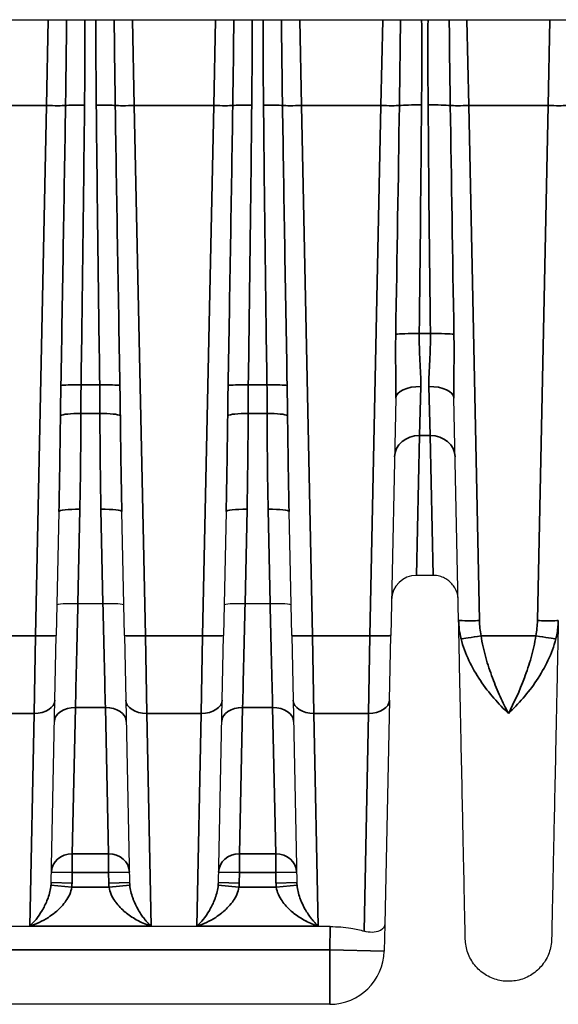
# Model space of a CAD drawing. Header units: millimetres. Extents: x 399 to 6233, y -1870 to 1602.
# Tile 398 of 656: x 4820 to 4833, y -321 to -297. Entities that reach past the tile are written whole.
import ezdxf

# ---------------------------------------------------------------- set-up
doc = ezdxf.new("R2010")
doc.units = ezdxf.units.MM
for name, color, linetype, lineweight in [('AM_5', 3, 'Continuous', 25), ('可見 (ISO)', 7, 'Continuous', 25), ('窄部可見 (ISO)', 7, 'Continuous', 35)]:
    doc.layers.add(name, color=color, linetype=linetype, lineweight=lineweight)
doc.styles.add('尺寸標註', font='romans.shx', dxfattribs={"bigfont": 'CHINESET.SHX'})
doc.dimstyles.new('CNS1$0', dxfattribs={"dimtxt": 2.5, "dimasz": 2.5, "dimexe": 1, "dimexo": 1, "dimgap": 1.5, "dimtad": 1, "dimtoh": 1, "dimdec": 1, "dimdsep": 46, "dimtxsty": '尺寸標註', "dimcen": 0, "dimclrd": 2, "dimclre": 2, "dimclrt": 1, "dimadec": 0, "dimazin": 2, "dimtp": 0.1, "dimtm": 0.1, "dimtfac": 0.71, "dimtdec": 1, "dimtmove": 0, "dimatfit": 0, "dimfxl": 0, "dimlwd": 13, "dimlwe": 13, "dimarcsym": 0})

# ---------------------------------------------------------------- blocks, each defined once
blk = doc.blocks.new('*D245')
at = {"layer": 'AM_5', "color": 2, "lineweight": 13}
for p, q in [((4818.116, -230.944), (4881.793, -230.944)), ((4880.793, -336.944), (4880.793, -233.444)), ((4827.43, -339.444), (4881.793, -339.444))]:
    blk.add_line(p, q, dxfattribs=at)
at = {"layer": 'AM_5', "color": 2, "lineweight": -2}
for points in [[(4880.377, -233.444), (4881.21, -233.444), (4880.793, -230.944)], [(4880.377, -336.944), (4881.21, -336.944), (4880.793, -339.444)]]:
    blk.add_solid(points, dxfattribs=at)
at = {"layer": 'Defpoints', "color": 0, "lineweight": -2}
for p in [(4817.116, -230.944), (4880.793, -230.944), (4826.43, -339.444)]:
    blk.add_point(p, dxfattribs=at)
at = {"layer": 'AM_5', "color": 1, "insert": (4878.043, -285.194), "char_height": 2.5, "attachment_point": 5, "rotation": 90, "style": '尺寸標註'}
blk.add_mtext('108.5', dxfattribs=at)

msp = doc.modelspace()

# ---------------------------------------------------------------- linework, layer by layer
at = {"layer": '可見 (ISO)'}
for p, q in [((4849.014, -297.244), (4744.514, -297.244)), ((4829.318, -306.289), (4829.199, -311.969)), ((4830.822, -311.607), (4830.711, -306.289)), ((4821.261, -309.004), (4821.199, -311.969)), ((4822.83, -311.969), (4822.767, -309.004)), ((4825.261, -309.004), (4825.199, -311.969)), ((4826.83, -311.969), (4826.767, -309.004)), ((4830.212, -310.531), (4829.817, -310.531)), ((4821.714, -311.201), (4821.715, -311.201)), ((4821.715, -311.201), (4822.314, -311.201)), ((4822.314, -311.201), (4822.315, -311.201)), ((4825.714, -311.201), (4825.715, -311.201)), ((4825.715, -311.201), (4826.314, -311.201)), ((4826.314, -311.201), (4826.315, -311.201)), ((4821.167, -313.517), (4821.199, -311.969)), ((4822.83, -311.969), (4822.862, -313.517)), ((4825.167, -313.517), (4825.199, -311.969)), ((4826.83, -311.969), (4826.862, -313.517)), ((4829.167, -313.517), (4829.199, -311.969)), ((4821.075, -317.883), (4821.167, -313.517)), ((4822.862, -313.517), (4822.953, -317.883)), ((4825.075, -317.883), (4825.167, -313.517)), ((4826.862, -313.517), (4826.953, -317.883)), ((4829.167, -313.517), (4829.054, -318.881)), ((4820.917, -318.444), (4820.917, -318.444)), ((4821.332, -318.444), (4821.332, -318.444)), ((4822.697, -318.444), (4822.697, -318.444)), ((4823.111, -318.444), (4823.111, -318.444)), ((4824.917, -318.444), (4824.917, -318.444)), ((4825.332, -318.444), (4825.332, -318.444)), ((4826.697, -318.444), (4826.697, -318.444)), ((4827.111, -318.444), (4827.111, -318.444)), ((4827.753, -318.934), (4816.276, -318.934)), ((4829.054, -318.881), (4829.041, -319.521)), ((4827.741, -320.794), (4816.287, -320.794))]:
    msp.add_line(p, q, dxfattribs=at)
for centre, radius, start, end in [((4829.817, -311.131), 0.6, 90, 178.8), ((4827.741, -319.494), 1.3, 270, 358.8)]:
    msp.add_arc(centre, radius, start, end, dxfattribs=at)
for points, knots in [([(4830.812, -311.118), (4830.811, -311.095), (4830.809, -311.072), (4830.803, -311.027), (4830.799, -311.004), (4830.782, -310.94), (4830.767, -310.899), (4830.728, -310.823), (4830.705, -310.787), (4830.653, -310.722), (4830.623, -310.692), (4830.558, -310.639), (4830.523, -310.616), (4830.448, -310.578), (4830.408, -310.562), (4830.317, -310.538), (4830.264, -310.531), (4830.212, -310.531)], [0, 0, 0, 0, 0.00692113, 0.00692113, 0.01375081, 0.01375081, 0.02679823, 0.02679823, 0.0393646, 0.0393646, 0.05193098, 0.05193098, 0.06449736, 0.06449736, 0.07706374, 0.07706374, 0.09281981, 0.09281981, 0.09281981, 0.09281981]), ([(4821.215, -311.232), (4821.215, -311.221), (4821.269, -311.212), (4821.361, -311.206), (4821.453, -311.2), (4821.582, -311.199), (4821.714, -311.201)], [-0.0000151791, -0.0000151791, -0.0000151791, -0.0000151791, 0.0003786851, 0.0003786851, 0.0003786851, 0.0007725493, 0.0007725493, 0.0007725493, 0.0007725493]), ([(4822.315, -311.201), (4822.447, -311.199), (4822.575, -311.2), (4822.667, -311.206), (4822.76, -311.212), (4822.814, -311.221), (4822.814, -311.232)], [0, 0, 0, 0, 0.0003900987, 0.0003900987, 0.0003900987, 0.0007801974, 0.0007801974, 0.0007801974, 0.0007801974]), ([(4825.215, -311.232), (4825.215, -311.221), (4825.269, -311.212), (4825.361, -311.206), (4825.453, -311.2), (4825.582, -311.199), (4825.714, -311.201)], [-0.0000151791, -0.0000151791, -0.0000151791, -0.0000151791, 0.0003786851, 0.0003786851, 0.0003786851, 0.0007725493, 0.0007725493, 0.0007725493, 0.0007725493]), ([(4826.315, -311.201), (4826.447, -311.199), (4826.575, -311.2), (4826.667, -311.206), (4826.76, -311.212), (4826.814, -311.221), (4826.814, -311.232)], [0, 0, 0, 0, 0.0003900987, 0.0003900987, 0.0003900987, 0.0007801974, 0.0007801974, 0.0007801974, 0.0007801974]), ([(4830.982, -319.233), (4830.982, -319.233), (4830.978, -319.061), (4830.971, -318.719), (4830.965, -318.449), (4830.958, -318.08), (4830.948, -317.614), (4830.945, -317.488), (4830.942, -317.356), (4830.939, -317.217), (4830.933, -316.888), (4830.925, -316.52), (4830.916, -316.12), (4830.908, -315.72), (4830.899, -315.287), (4830.889, -314.819), (4830.879, -314.351), (4830.869, -313.847), (4830.858, -313.311), (4830.856, -313.236), (4830.854, -313.16), (4830.853, -313.084), (4830.843, -312.619), (4830.833, -312.123), (4830.822, -311.607)], [0.5000079, 0.5000079, 0.5000079, 0.5000079, 0.6183182, 0.6183182, 0.6183182, 0.7115983, 0.7115983, 0.7115983, 0.7366339, 0.7366339, 0.7366339, 0.7957918, 0.7957918, 0.7957918, 0.8549496, 0.8549496, 0.8549496, 0.9141075, 0.9141075, 0.9141075, 0.9224155, 0.9224155, 0.9224155, 0.9732653, 0.9732653, 0.9732653, 0.9732653]), ([(4833.207, -311.607), (4833.196, -312.123), (4833.186, -312.619), (4833.176, -313.084), (4833.174, -313.16), (4833.173, -313.236), (4833.171, -313.311), (4833.16, -313.847), (4833.149, -314.351), (4833.14, -314.819), (4833.13, -315.286), (4833.121, -315.72), (4833.112, -316.12), (4833.104, -316.52), (4833.096, -316.888), (4833.089, -317.217), (4833.086, -317.356), (4833.084, -317.489), (4833.081, -317.614), (4833.077, -317.784), (4833.074, -317.942), (4833.071, -318.086), (4833.066, -318.336), (4833.061, -318.548), (4833.058, -318.719), (4833.051, -319.061), (4833.047, -319.233), (4833.047, -319.233)], [0.0267397, 0.0267397, 0.0267397, 0.0267397, 0.0775919, 0.0775919, 0.0775919, 0.0858976, 0.0858976, 0.0858976, 0.1450554, 0.1450554, 0.1450554, 0.2042133, 0.2042133, 0.2042133, 0.2633711, 0.2633711, 0.2633711, 0.2884173, 0.2884173, 0.2884173, 0.322529, 0.322529, 0.322529, 0.3816868, 0.3816868, 0.3816868, 0.5, 0.5, 0.5, 0.5]), ([(4827.753, -318.934), (4827.916, -318.934), (4828.088, -318.947), (4828.361, -318.991), (4828.468, -319.015), (4828.561, -319.043)], [0, 0, 0, 0, 0.048819, 0.048819, 0.08433896, 0.08433896, 0.08433896, 0.08433896]), ([(4829.054, -318.881), (4829.054, -318.881), (4829.054, -318.882), (4829.053, -318.913), (4829.043, -318.942), (4829.001, -318.996), (4828.969, -319.021), (4828.88, -319.059), (4828.822, -319.072), (4828.695, -319.073), (4828.63, -319.064), (4828.561, -319.043)], [-0.000535, -0.000535, -0.000535, -0.000535, 0, 0, 0.0290077, 0.0290077, 0.0592099, 0.0592099, 0.0917988, 0.0917988, 0.1194025, 0.1194025, 0.1194025, 0.1194025]), ([(4833.047, -319.233), (4833.045, -319.344), (4833.024, -319.456), (4832.949, -319.666), (4832.893, -319.766), (4832.753, -319.941), (4832.668, -320.018), (4832.48, -320.14), (4832.375, -320.186), (4832.158, -320.24), (4832.043, -320.25), (4831.82, -320.232), (4831.709, -320.204), (4831.503, -320.115), (4831.406, -320.053), (4831.24, -319.904), (4831.168, -319.814), (4831.059, -319.619), (4831.02, -319.511), (4830.989, -319.345), (4830.983, -319.289), (4830.982, -319.233)], [0, 0, 0, 0, 0.0333167, 0.0333167, 0.0669019, 0.0669019, 0.1004774, 0.1004774, 0.1340532, 0.1340532, 0.167629, 0.167629, 0.2012048, 0.2012048, 0.2347806, 0.2347806, 0.2683564, 0.2683564, 0.3019323, 0.3019323, 0.3188115, 0.3188115, 0.3188115, 0.3188115])]:
    msp.add_open_spline(points, degree=3, knots=knots, dxfattribs=at)
at = {"layer": '窄部可見 (ISO)'}
for p, q in [((4821.008, -297.244), (4820.965, -299.291)), ((4823.064, -299.291), (4823.021, -297.244)), ((4825.008, -297.244), (4824.965, -299.291)), ((4827.064, -299.291), (4827.021, -297.244)), ((4829.008, -297.244), (4828.965, -299.291)), ((4831.064, -299.291), (4831.021, -297.244)), ((4833.008, -297.244), (4832.965, -299.291)), ((4825.43, -298.574), (4825.43, -298.575)), ((4820.965, -299.291), (4819.064, -299.291)), ((4820.699, -311.976), (4820.965, -299.291)), ((4824.965, -299.291), (4823.064, -299.291)), ((4823.064, -299.291), (4823.329, -311.976)), ((4824.699, -311.976), (4824.965, -299.291)), ((4828.965, -299.291), (4827.064, -299.291)), ((4827.064, -299.291), (4827.329, -311.976)), ((4828.699, -311.976), (4828.965, -299.291)), ((4832.965, -299.291), (4831.064, -299.291)), ((4831.064, -299.291), (4831.322, -311.613)), ((4832.707, -311.613), (4832.965, -299.291)), ((4829.88, -304.746), (4830.148, -304.746)), ((4821.791, -305.973), (4822.238, -305.973)), ((4825.791, -305.973), (4826.238, -305.973)), ((4829.889, -307.183), (4829.918, -306.013)), ((4830.111, -306.013), (4830.14, -307.183)), ((4822.243, -306.656), (4821.786, -306.656)), ((4826.243, -306.656), (4825.786, -306.656)), ((4829.817, -310.531), (4829.889, -307.183)), ((4830.14, -307.183), (4829.889, -307.183)), ((4830.212, -310.531), (4830.14, -307.183)), ((4821.761, -308.951), (4821.714, -311.201)), ((4822.315, -311.201), (4822.268, -308.951)), ((4825.761, -308.951), (4825.714, -311.201)), ((4826.315, -311.201), (4826.268, -308.951)), ((4819.329, -311.976), (4820.699, -311.976)), ((4820.699, -311.976), (4820.667, -313.833)), ((4823.329, -311.976), (4824.699, -311.976)), ((4823.362, -313.833), (4823.329, -311.976)), ((4824.699, -311.976), (4824.667, -313.833)), ((4827.329, -311.976), (4828.699, -311.976)), ((4827.362, -313.833), (4827.329, -311.976)), ((4828.699, -311.976), (4828.667, -313.833)), ((4831.358, -311.976), (4832.671, -311.976)), ((4821.581, -317.194), (4821.656, -313.692)), ((4821.656, -313.692), (4822.373, -313.692)), ((4822.373, -313.692), (4822.448, -317.194)), ((4825.581, -317.194), (4825.656, -313.692)), ((4825.656, -313.692), (4826.373, -313.692)), ((4826.373, -313.692), (4826.448, -317.194)), ((4820.667, -313.833), (4819.362, -313.833)), ((4820.563, -318.923), (4820.667, -313.833)), ((4824.667, -313.833), (4823.362, -313.833)), ((4823.362, -313.833), (4823.466, -318.923)), ((4824.563, -318.923), (4824.667, -313.833)), ((4828.667, -313.833), (4827.362, -313.833)), ((4827.362, -313.833), (4827.466, -318.923)), ((4828.561, -319.043), (4828.667, -313.833)), ((4821.581, -317.194), (4822.448, -317.194)), ((4821.581, -317.641), (4821.581, -317.194)), ((4822.448, -317.641), (4822.448, -317.194)), ((4825.581, -317.194), (4826.448, -317.194)), ((4825.581, -317.641), (4825.581, -317.194)), ((4826.448, -317.641), (4826.448, -317.194)), ((4821.581, -317.641), (4821.081, -317.631)), ((4821.581, -317.641), (4821.575, -317.893)), ((4822.448, -317.641), (4821.581, -317.641)), ((4822.448, -317.641), (4822.948, -317.631)), ((4822.453, -317.893), (4822.448, -317.641)), ((4825.581, -317.641), (4825.081, -317.631)), ((4825.581, -317.641), (4825.575, -317.893)), ((4826.448, -317.641), (4825.581, -317.641)), ((4826.448, -317.641), (4826.948, -317.631)), ((4826.453, -317.893), (4826.448, -317.641)), ((4821.569, -317.994), (4821.072, -317.943)), ((4821.575, -317.893), (4821.075, -317.883)), ((4821.569, -317.994), (4822.46, -317.994)), ((4822.453, -317.893), (4822.953, -317.883)), ((4822.46, -317.994), (4822.957, -317.943)), ((4825.569, -317.994), (4825.072, -317.943)), ((4825.575, -317.893), (4825.075, -317.883)), ((4825.569, -317.994), (4826.46, -317.994)), ((4826.453, -317.893), (4826.953, -317.883)), ((4826.46, -317.994), (4826.957, -317.943)), ((4823.466, -318.923), (4820.563, -318.923)), ((4827.466, -318.923), (4824.563, -318.923)), ((4827.741, -319.494), (4827.753, -318.934)), ((4816.287, -319.494), (4827.741, -319.494)), ((4829.041, -319.521), (4827.741, -319.494)), ((4827.741, -320.794), (4827.741, -319.494))]:
    msp.add_line(p, q, dxfattribs=at)
for centre, start, end in [((4820.333, -317.867), 354.1153, 358.8014), ((4823.696, -317.867), 181.1986, 185.8847), ((4824.333, -317.867), 354.1153, 358.8014), ((4827.696, -317.867), 181.1986, 185.8847)]:
    msp.add_arc(centre, 1.242, start, end, dxfattribs=at)
for centre, major_axis, ratio, start_param, end_param in [((4820.965, -299.273), (-0.5, 0.01), 0.034892, 1.571527, 2.712716), ((4820.6, -316.716), (0.877, 41.815), 0.011955, 4.972102, 5.142498), ((4821.874, -299.307), (0.5, -0.005), 0.058755, 1.571384, 2.712203), ((4821.189, -309.953), (-0.504, -29.462), 0.018287, 1.706616, 1.94191), ((4822.155, -299.307), (0.5, 0.005), 0.058755, 0.429389, 1.570209), ((4822.84, -309.953), (0.504, -29.462), 0.018287, 4.341275, 4.576569), ((4823.064, -299.273), (-0.5, -0.01), 0.034892, 0.428877, 1.570065), ((4823.429, -316.716), (-0.877, 41.815), 0.011955, 1.140688, 1.311083), ((4824.965, -299.273), (-0.5, 0.01), 0.034892, 1.571527, 2.712716), ((4824.6, -316.716), (0.877, 41.815), 0.011955, 4.972102, 5.142498), ((4825.874, -299.307), (0.5, -0.005), 0.058755, 1.571384, 2.712203), ((4825.189, -309.953), (-0.504, -29.462), 0.018287, 1.706616, 1.94191), ((4826.155, -299.307), (0.5, 0.005), 0.058755, 0.429389, 1.570209), ((4826.84, -309.953), (0.504, -29.462), 0.018287, 4.341275, 4.576569), ((4827.064, -299.273), (-0.5, -0.01), 0.034892, 0.428877, 1.570065), ((4827.429, -316.716), (-0.877, 41.815), 0.011955, 1.140688, 1.311083), ((4828.965, -299.273), (-0.5, 0.01), 0.034892, 1.571527, 2.653535), ((4828.512, -320.901), (0.964, 45.999), 0.010868, 5.0711, 5.201678), ((4829.936, -299.311), (0.6, -0.005), 0.058756, 1.57128, 2.65294), ((4829.159, -312.113), (-0.533, -32.384), 0.019013, 1.800628, 1.978702), ((4830.093, -299.311), (0.6, 0.005), 0.058756, 0.488652, 1.570312), ((4830.869, -312.113), (0.533, -32.384), 0.019013, 4.304483, 4.482558), ((4831.064, -299.273), (-0.5, -0.01), 0.034892, 0.488057, 1.570065), ((4831.517, -320.901), (-0.964, 45.999), 0.010868, 1.081508, 1.212085), ((4832.965, -299.273), (0.5, -0.01), 0.034892, 4.71312, 5.795128), ((4829.88, -304.781), (-0.6, 0.007), 0.058754, 4.713094, 5.925287), ((4830.148, -304.781), (0.6, 0.007), 0.058754, 0.357898, 1.570091), ((4821.791, -306.002), (-0.5, 0.007), 0.058752, 4.713248, 6.024407), ((4822.238, -306.002), (0.5, 0.007), 0.058752, 0.258778, 1.569937), ((4825.791, -306.002), (-0.5, 0.007), 0.058752, 4.713248, 6.024407), ((4826.238, -306.002), (0.5, 0.007), 0.058752, 0.258778, 1.569937), ((4829.918, -306.302), (-0.6, 0.013), 0.481235, 4.722469, 6.283185), ((4830.111, -306.302), (0.6, 0.013), 0.481235, 0, 1.560716), ((4820.761, -309.022), (0.227, 10.755), 0.04648, 4.715072, 4.930437), ((4821.786, -306.72), (-0.5, 0), 0.127071, 4.712461, 6.066166), ((4821.268, -308.378), (-0.122, -7.61), 0.06621, 1.496596, 1.800152), ((4822.761, -308.378), (0.122, -7.61), 0.06621, 4.483034, 4.786589), ((4822.243, -306.72), (0.5, 0), 0.127071, 0.217019, 1.570724), ((4823.268, -309.022), (-0.227, 10.755), 0.04648, 1.352748, 1.568114), ((4824.761, -309.022), (0.227, 10.755), 0.04648, 4.715072, 4.930437), ((4825.786, -306.72), (-0.5, 0), 0.127071, 4.712461, 6.066166), ((4825.268, -308.378), (-0.122, -7.61), 0.06621, 1.496596, 1.800152), ((4826.761, -308.378), (0.122, -7.61), 0.06621, 4.483034, 4.786589), ((4826.243, -306.72), (0.5, 0), 0.127071, 0.217019, 1.570724), ((4827.268, -309.022), (-0.227, 10.755), 0.04648, 1.352748, 1.568114), ((4829.889, -307.706), (-0.6, 0.013), 0.871195, 4.730636, 6.283185), ((4830.14, -307.706), (0.6, 0.013), 0.871195, 0, 1.552549), ((4821.761, -309.014), (-0.5, 0.01), 0.127043, 4.71505, 6.283185), ((4822.268, -309.014), (0.5, 0.01), 0.127043, 0, 1.568135), ((4825.761, -309.014), (-0.5, 0.01), 0.127043, 4.71505, 6.283185), ((4826.268, -309.014), (0.5, 0.01), 0.127043, 0, 1.568135), ((4820.699, -311.958), (0.5, -0.01), 0.034892, 4.71312, 6.283185), ((4823.329, -311.958), (-0.5, -0.01), 0.034892, 0, 1.570065), ((4824.699, -311.958), (0.5, -0.01), 0.034892, 4.71312, 6.283185), ((4827.329, -311.958), (-0.5, -0.01), 0.034892, 0, 1.570065), ((4828.699, -311.958), (0.5, -0.01), 0.034892, 4.71312, 6.283185), ((4831.358, -311.958), (-0.492, -0.09), 0.034327, 0.235691, 1.564496), ((4832.671, -311.958), (0.492, -0.09), 0.034327, 4.718689, 6.047495), ((4820.667, -313.506), (0.5, -0.01), 0.653986, 4.726087, 6.283185), ((4823.362, -313.506), (-0.5, -0.01), 0.653986, 0, 1.557098), ((4824.667, -313.506), (0.5, -0.01), 0.653986, 4.726087, 6.283185), ((4827.362, -313.506), (-0.5, -0.01), 0.653986, 0, 1.557098), ((4828.667, -313.506), (0.5, -0.01), 0.653986, 4.726087, 6.283185), ((4821.656, -314.038), (-0.5, 0.01), 0.69138, 4.72687, 6.283185), ((4822.373, -314.038), (0.5, 0.01), 0.69138, 0, 1.556315), ((4825.656, -314.038), (-0.5, 0.01), 0.69138, 4.72687, 6.283185), ((4826.373, -314.038), (0.5, 0.01), 0.69138, 0, 1.556315), ((4821.581, -317.641), (-0.5, 0.01), 0.893584, 4.731105, 6.283185), ((4822.448, -317.641), (0.5, 0.01), 0.893584, 0, 1.552081), ((4825.581, -317.641), (-0.5, 0.01), 0.893584, 4.731105, 6.283185), ((4826.448, -317.641), (0.5, 0.01), 0.893584, 0, 1.552081), ((4820.575, -317.845), (-0.032, 0.669), 0.746873, 4.530181, 4.621215), ((4823.454, -317.845), (0.032, 0.669), 0.746873, 1.66197, 1.753004), ((4824.575, -317.845), (-0.032, 0.669), 0.746873, 4.530181, 4.621215), ((4827.454, -317.845), (0.032, 0.669), 0.746873, 1.66197, 1.753004)]:
    msp.add_ellipse(centre, major_axis=major_axis, ratio=ratio, start_param=start_param, end_param=end_param, dxfattribs=at)
for points, knots in [([(4821.42, -299.29), (4821.425, -298.957), (4821.429, -298.624), (4821.434, -298.291), (4821.438, -297.942), (4821.442, -297.593), (4821.445, -297.244)], [0, 0, 0, 0, 0.001000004, 0.001000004, 0.001000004, 0.002047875, 0.002047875, 0.002047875, 0.002047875]), ([(4822.584, -297.244), (4822.587, -297.563), (4822.59, -297.882), (4822.594, -298.202), (4822.599, -298.564), (4822.604, -298.927), (4822.609, -299.29)], [0.000041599, 0.000041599, 0.000041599, 0.000041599, 0.001000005, 0.001000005, 0.001000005, 0.002089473, 0.002089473, 0.002089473, 0.002089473]), ([(4825.42, -299.29), (4825.425, -298.957), (4825.429, -298.624), (4825.434, -298.291), (4825.438, -297.942), (4825.442, -297.593), (4825.445, -297.244)], [0, 0, 0, 0, 0.001000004, 0.001000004, 0.001000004, 0.002047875, 0.002047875, 0.002047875, 0.002047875]), ([(4826.584, -297.244), (4826.587, -297.563), (4826.59, -297.882), (4826.594, -298.202), (4826.599, -298.564), (4826.604, -298.927), (4826.609, -299.29)], [0.000041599, 0.000041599, 0.000041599, 0.000041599, 0.001000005, 0.001000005, 0.001000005, 0.002089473, 0.002089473, 0.002089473, 0.002089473]), ([(4829.406, -299.291), (4829.411, -298.958), (4829.416, -298.625), (4829.42, -298.292), (4829.424, -297.942), (4829.428, -297.593), (4829.431, -297.244)], [0, 0, 0, 0, 0.001000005, 0.001000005, 0.001000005, 0.002048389, 0.002048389, 0.002048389, 0.002048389]), ([(4830.598, -297.244), (4830.601, -297.563), (4830.604, -297.882), (4830.608, -298.202), (4830.612, -298.565), (4830.617, -298.928), (4830.622, -299.291)], [0.000041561, 0.000041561, 0.000041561, 0.000041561, 0.001000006, 0.001000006, 0.001000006, 0.00208995, 0.00208995, 0.00208995, 0.00208995]), ([(4829.318, -306.289), (4829.323, -306.045), (4829.32, -305.796), (4829.317, -305.546), (4829.317, -305.541), (4829.317, -305.536), (4829.317, -305.531), (4829.315, -305.276), (4829.314, -305.02), (4829.319, -304.762)], [0, 0, 0, 0, 0.000759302, 0.000759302, 0.000759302, 0.000774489, 0.000774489, 0.000774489, 0.001548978, 0.001548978, 0.001548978, 0.001548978]), ([(4829.88, -304.746), (4829.877, -304.969), (4829.886, -305.186), (4829.909, -305.61), (4829.923, -305.818), (4829.918, -306.013)], [0, 0, 0, 0, 0.000661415, 0.000661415, 0.001322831, 0.001322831, 0.001322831, 0.001322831]), ([(4830.111, -306.013), (4830.106, -305.817), (4830.119, -305.614), (4830.142, -305.19), (4830.152, -304.968), (4830.148, -304.746)], [0, 0, 0, 0, 0.000661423, 0.000661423, 0.001322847, 0.001322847, 0.001322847, 0.001322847]), ([(4830.71, -304.762), (4830.715, -305.02), (4830.714, -305.277), (4830.711, -305.532), (4830.711, -305.538), (4830.711, -305.544), (4830.711, -305.551), (4830.709, -305.799), (4830.705, -306.046), (4830.711, -306.289)], [0, 0, 0, 0, 0.000774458, 0.000774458, 0.000774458, 0.000793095, 0.000793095, 0.000793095, 0.001548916, 0.001548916, 0.001548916, 0.001548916]), ([(4821.298, -306.706), (4821.299, -306.582), (4821.301, -306.458), (4821.302, -306.334), (4821.304, -306.218), (4821.306, -306.103), (4821.308, -305.988)], [0, 0, 0, 0, 0.0003730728, 0.0003730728, 0.0003730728, 0.0007194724, 0.0007194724, 0.0007194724, 0.0007194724]), ([(4821.791, -305.973), (4821.789, -306.083), (4821.788, -306.193), (4821.787, -306.302), (4821.787, -306.42), (4821.786, -306.538), (4821.786, -306.656)], [0, 0, 0, 0, 0.0003301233, 0.0003301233, 0.0003301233, 0.0006862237, 0.0006862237, 0.0006862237, 0.0006862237]), ([(4822.243, -306.656), (4822.242, -306.538), (4822.242, -306.42), (4822.241, -306.302), (4822.241, -306.193), (4822.239, -306.083), (4822.238, -305.973)], [0, 0, 0, 0, 0.0003560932, 0.0003560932, 0.0003560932, 0.0006862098, 0.0006862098, 0.0006862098, 0.0006862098]), ([(4822.721, -305.988), (4822.723, -306.103), (4822.725, -306.218), (4822.726, -306.334), (4822.728, -306.458), (4822.729, -306.582), (4822.731, -306.706)], [0, 0, 0, 0, 0.0003464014, 0.0003464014, 0.0003464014, 0.0007194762, 0.0007194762, 0.0007194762, 0.0007194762]), ([(4825.298, -306.706), (4825.299, -306.582), (4825.301, -306.458), (4825.302, -306.334), (4825.304, -306.218), (4825.306, -306.103), (4825.308, -305.988)], [0, 0, 0, 0, 0.0003730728, 0.0003730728, 0.0003730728, 0.0007194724, 0.0007194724, 0.0007194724, 0.0007194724]), ([(4825.791, -305.973), (4825.789, -306.083), (4825.788, -306.193), (4825.787, -306.302), (4825.787, -306.42), (4825.786, -306.538), (4825.786, -306.656)], [0, 0, 0, 0, 0.0003301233, 0.0003301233, 0.0003301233, 0.0006862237, 0.0006862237, 0.0006862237, 0.0006862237]), ([(4826.243, -306.656), (4826.242, -306.538), (4826.242, -306.42), (4826.241, -306.302), (4826.241, -306.193), (4826.239, -306.083), (4826.238, -305.973)], [0, 0, 0, 0, 0.0003560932, 0.0003560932, 0.0003560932, 0.0006862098, 0.0006862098, 0.0006862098, 0.0006862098]), ([(4826.721, -305.988), (4826.723, -306.103), (4826.725, -306.218), (4826.726, -306.334), (4826.728, -306.458), (4826.729, -306.582), (4826.731, -306.706)], [0, 0, 0, 0, 0.0003464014, 0.0003464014, 0.0003464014, 0.0007194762, 0.0007194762, 0.0007194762, 0.0007194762]), ([(4821.715, -311.201), (4821.704, -311.649), (4821.694, -312.109), (4821.683, -312.536), (4821.673, -312.968), (4821.664, -313.364), (4821.656, -313.692)], [1.6057029, 1.6057029, 1.6057029, 1.6057029, 1.9678402, 1.9678402, 1.9678402, 2.3343029, 2.3343029, 2.3343029, 2.3343029]), ([(4822.373, -313.692), (4822.365, -313.364), (4822.356, -312.968), (4822.345, -312.536), (4822.335, -312.109), (4822.324, -311.649), (4822.314, -311.201)], [0.8072897, 0.8072897, 0.8072897, 0.8072897, 1.1737525, 1.1737525, 1.1737525, 1.5358897, 1.5358897, 1.5358897, 1.5358897]), ([(4825.715, -311.201), (4825.704, -311.649), (4825.694, -312.109), (4825.683, -312.536), (4825.673, -312.968), (4825.664, -313.364), (4825.656, -313.692)], [1.6057029, 1.6057029, 1.6057029, 1.6057029, 1.9678402, 1.9678402, 1.9678402, 2.3343029, 2.3343029, 2.3343029, 2.3343029]), ([(4826.373, -313.692), (4826.365, -313.364), (4826.356, -312.968), (4826.345, -312.536), (4826.335, -312.109), (4826.324, -311.649), (4826.314, -311.201)], [0.8072897, 0.8072897, 0.8072897, 0.8072897, 1.1737525, 1.1737525, 1.1737525, 1.5358897, 1.5358897, 1.5358897, 1.5358897]), ([(4831.322, -311.613), (4831.191, -311.616), (4831.061, -311.617), (4830.968, -311.616), (4830.876, -311.614), (4830.822, -311.611), (4830.822, -311.607)], [0, 0, 0, 0, 0.5, 0.5, 0.5, 1, 1, 1, 1]), ([(4832.707, -311.613), (4832.838, -311.616), (4832.968, -311.617), (4833.06, -311.616), (4833.153, -311.615), (4833.207, -311.612), (4833.207, -311.607)], [0, 0, 0, 0, 0.5, 0.5, 0.5, 1, 1, 1, 1]), ([(4833.207, -311.607), (4833.207, -311.615), (4833.206, -311.623), (4833.206, -311.632), (4833.206, -311.641), (4833.205, -311.65), (4833.205, -311.66), (4833.204, -311.678), (4833.203, -311.697), (4833.202, -311.715), (4833.199, -311.753), (4833.195, -311.79), (4833.19, -311.827), (4833.183, -311.883), (4833.174, -311.938), (4833.162, -311.993), (4833.158, -312.012), (4833.153, -312.031), (4833.148, -312.05)], [-0.00000006, -0.00000006, -0.00000006, -0.00000006, 0.0000257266, 0.0000257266, 0.0000257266, 0.0000544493, 0.0000544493, 0.0000544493, 0.000111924, 0.000111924, 0.000111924, 0.0002271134, 0.0002271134, 0.0002271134, 0.0003995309, 0.0003995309, 0.0003995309, 0.0004594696, 0.0004594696, 0.0004594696, 0.0004594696]), ([(4832.014, -313.833), (4831.779, -313.615), (4831.547, -313.35), (4831.343, -313.046), (4831.139, -312.741), (4830.968, -312.403), (4830.88, -312.05)], [-0.000011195, -0.000011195, -0.000011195, -0.000011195, 0.001104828, 0.001104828, 0.001104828, 0.002220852, 0.002220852, 0.002220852, 0.002220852]), ([(4831.358, -311.976), (4831.385, -312.154), (4831.425, -312.327), (4831.472, -312.495), (4831.519, -312.663), (4831.574, -312.828), (4831.632, -312.985), (4831.691, -313.141), (4831.753, -313.289), (4831.817, -313.431), (4831.881, -313.572), (4831.948, -313.708), (4832.014, -313.833)], [0, 0, 0, 0, 0.000534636, 0.000534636, 0.000534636, 0.001069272, 0.001069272, 0.001069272, 0.001603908, 0.001603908, 0.001603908, 0.002138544, 0.002138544, 0.002138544, 0.002138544]), ([(4832.014, -313.833), (4832.147, -313.581), (4832.279, -313.297), (4832.455, -312.828), (4832.51, -312.663), (4832.604, -312.327), (4832.644, -312.154), (4832.671, -311.976)], [-0.000011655, -0.000011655, -0.000011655, -0.000011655, 0.001067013, 0.001067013, 0.001606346, 0.001606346, 0.00214568, 0.00214568, 0.00214568, 0.00214568]), ([(4833.148, -312.05), (4833.104, -312.226), (4833.039, -312.399), (4832.96, -312.565), (4832.881, -312.731), (4832.788, -312.893), (4832.687, -313.044), (4832.485, -313.347), (4832.25, -313.615), (4832.014, -313.833)], [0, 0, 0, 0, 0.000558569, 0.000558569, 0.000558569, 0.001117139, 0.001117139, 0.001117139, 0.002234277, 0.002234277, 0.002234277, 0.002234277]), ([(4820.563, -318.923), (4820.665, -318.831), (4820.767, -318.708), (4820.86, -318.55), (4820.865, -318.541), (4820.87, -318.532), (4820.875, -318.523), (4820.916, -318.451), (4820.955, -318.371), (4820.989, -318.282), (4820.993, -318.272), (4820.997, -318.261), (4821.001, -318.25), (4821.018, -318.202), (4821.034, -318.151), (4821.046, -318.098), (4821.058, -318.049), (4821.067, -317.998), (4821.072, -317.943)], [-0.00000792, -0.00000792, -0.00000792, -0.00000792, 0.000796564, 0.000796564, 0.000796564, 0.000840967, 0.000840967, 0.000840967, 0.001198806, 0.001198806, 0.001198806, 0.001242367, 0.001242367, 0.001242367, 0.001429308, 0.001429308, 0.001429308, 0.001601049, 0.001601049, 0.001601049, 0.001601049]), ([(4821.569, -317.994), (4821.56, -318.054), (4821.542, -318.11), (4821.519, -318.163), (4821.494, -318.219), (4821.463, -318.272), (4821.429, -318.321), (4821.423, -318.33), (4821.417, -318.339), (4821.41, -318.348), (4821.373, -318.399), (4821.332, -318.446), (4821.289, -318.489), (4821.254, -318.525), (4821.218, -318.558), (4821.181, -318.588), (4821.172, -318.596), (4821.163, -318.603), (4821.154, -318.61), (4821.108, -318.647), (4821.06, -318.681), (4821.012, -318.713), (4820.867, -318.806), (4820.715, -318.876), (4820.563, -318.923)], [0, 0, 0, 0, 0.000176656, 0.000176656, 0.000176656, 0.000361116, 0.000361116, 0.000361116, 0.000395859, 0.000395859, 0.000395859, 0.000593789, 0.000593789, 0.000593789, 0.000753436, 0.000753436, 0.000753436, 0.000791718, 0.000791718, 0.000791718, 0.000989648, 0.000989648, 0.000989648, 0.001583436, 0.001583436, 0.001583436, 0.001583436]), ([(4823.466, -318.923), (4823.365, -318.892), (4823.264, -318.85), (4823.164, -318.798), (4823.159, -318.795), (4823.153, -318.792), (4823.147, -318.789), (4823.054, -318.739), (4822.962, -318.68), (4822.875, -318.61), (4822.866, -318.603), (4822.857, -318.596), (4822.848, -318.588), (4822.766, -318.52), (4822.686, -318.44), (4822.619, -318.348), (4822.612, -318.339), (4822.606, -318.33), (4822.599, -318.321), (4822.566, -318.272), (4822.535, -318.22), (4822.51, -318.163), (4822.487, -318.11), (4822.469, -318.054), (4822.46, -317.994)], [-0.000006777, -0.000006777, -0.000006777, -0.000006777, 0.000388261, 0.000388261, 0.000388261, 0.000410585, 0.000410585, 0.000410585, 0.000783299, 0.000783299, 0.000783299, 0.000821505, 0.000821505, 0.000821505, 0.001178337, 0.001178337, 0.001178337, 0.00121301, 0.00121301, 0.00121301, 0.001397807, 0.001397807, 0.001397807, 0.001573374, 0.001573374, 0.001573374, 0.001573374]), ([(4822.957, -317.943), (4822.962, -317.998), (4822.971, -318.049), (4822.983, -318.098), (4822.995, -318.152), (4823.011, -318.202), (4823.028, -318.25), (4823.032, -318.261), (4823.036, -318.272), (4823.04, -318.283), (4823.074, -318.371), (4823.113, -318.452), (4823.154, -318.523), (4823.159, -318.532), (4823.164, -318.541), (4823.169, -318.55), (4823.192, -318.589), (4823.216, -318.627), (4823.24, -318.662), (4823.262, -318.693), (4823.283, -318.722), (4823.305, -318.749), (4823.32, -318.769), (4823.336, -318.788), (4823.352, -318.806), (4823.37, -318.828), (4823.389, -318.848), (4823.408, -318.868), (4823.427, -318.887), (4823.447, -318.906), (4823.466, -318.923)], [0, 0, 0, 0, 0.000171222, 0.000171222, 0.000171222, 0.000358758, 0.000358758, 0.000358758, 0.000403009, 0.000403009, 0.000403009, 0.000761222, 0.000761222, 0.000761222, 0.000806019, 0.000806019, 0.000806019, 0.001007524, 0.001007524, 0.001007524, 0.001183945, 0.001183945, 0.001183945, 0.001309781, 0.001309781, 0.001309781, 0.001460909, 0.001460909, 0.001460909, 0.001612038, 0.001612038, 0.001612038, 0.001612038]), ([(4824.563, -318.923), (4824.665, -318.831), (4824.767, -318.708), (4824.86, -318.55), (4824.865, -318.541), (4824.87, -318.532), (4824.875, -318.523), (4824.916, -318.451), (4824.955, -318.371), (4824.989, -318.282), (4824.993, -318.272), (4824.997, -318.261), (4825.001, -318.25), (4825.018, -318.202), (4825.034, -318.151), (4825.046, -318.098), (4825.058, -318.049), (4825.067, -317.998), (4825.072, -317.943)], [-0.00000792, -0.00000792, -0.00000792, -0.00000792, 0.000796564, 0.000796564, 0.000796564, 0.000840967, 0.000840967, 0.000840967, 0.001198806, 0.001198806, 0.001198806, 0.001242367, 0.001242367, 0.001242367, 0.001429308, 0.001429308, 0.001429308, 0.001601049, 0.001601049, 0.001601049, 0.001601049]), ([(4825.569, -317.994), (4825.56, -318.054), (4825.542, -318.11), (4825.519, -318.163), (4825.494, -318.219), (4825.463, -318.272), (4825.429, -318.321), (4825.423, -318.33), (4825.417, -318.339), (4825.41, -318.348), (4825.373, -318.399), (4825.332, -318.446), (4825.289, -318.489), (4825.254, -318.525), (4825.218, -318.558), (4825.181, -318.588), (4825.172, -318.596), (4825.163, -318.603), (4825.154, -318.61), (4825.108, -318.647), (4825.06, -318.681), (4825.012, -318.713), (4824.867, -318.806), (4824.715, -318.876), (4824.563, -318.923)], [0, 0, 0, 0, 0.000176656, 0.000176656, 0.000176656, 0.000361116, 0.000361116, 0.000361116, 0.000395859, 0.000395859, 0.000395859, 0.000593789, 0.000593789, 0.000593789, 0.000753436, 0.000753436, 0.000753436, 0.000791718, 0.000791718, 0.000791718, 0.000989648, 0.000989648, 0.000989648, 0.001583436, 0.001583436, 0.001583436, 0.001583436]), ([(4827.466, -318.923), (4827.365, -318.892), (4827.264, -318.85), (4827.164, -318.798), (4827.159, -318.795), (4827.153, -318.792), (4827.147, -318.789), (4827.054, -318.739), (4826.962, -318.68), (4826.875, -318.61), (4826.866, -318.603), (4826.857, -318.596), (4826.848, -318.588), (4826.766, -318.52), (4826.686, -318.44), (4826.619, -318.348), (4826.612, -318.339), (4826.606, -318.33), (4826.599, -318.321), (4826.566, -318.272), (4826.535, -318.22), (4826.51, -318.163), (4826.487, -318.11), (4826.469, -318.054), (4826.46, -317.994)], [-0.000006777, -0.000006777, -0.000006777, -0.000006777, 0.000388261, 0.000388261, 0.000388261, 0.000410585, 0.000410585, 0.000410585, 0.000783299, 0.000783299, 0.000783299, 0.000821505, 0.000821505, 0.000821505, 0.001178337, 0.001178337, 0.001178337, 0.00121301, 0.00121301, 0.00121301, 0.001397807, 0.001397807, 0.001397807, 0.001573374, 0.001573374, 0.001573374, 0.001573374]), ([(4826.957, -317.943), (4826.962, -317.998), (4826.971, -318.049), (4826.983, -318.098), (4826.995, -318.152), (4827.011, -318.202), (4827.028, -318.25), (4827.032, -318.261), (4827.036, -318.272), (4827.04, -318.283), (4827.074, -318.371), (4827.113, -318.452), (4827.154, -318.523), (4827.159, -318.532), (4827.164, -318.541), (4827.169, -318.55), (4827.192, -318.589), (4827.216, -318.627), (4827.24, -318.662), (4827.262, -318.693), (4827.283, -318.722), (4827.305, -318.749), (4827.32, -318.769), (4827.336, -318.788), (4827.352, -318.806), (4827.37, -318.828), (4827.389, -318.848), (4827.408, -318.868), (4827.427, -318.887), (4827.447, -318.906), (4827.466, -318.923)], [0, 0, 0, 0, 0.000171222, 0.000171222, 0.000171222, 0.000358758, 0.000358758, 0.000358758, 0.000403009, 0.000403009, 0.000403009, 0.000761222, 0.000761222, 0.000761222, 0.000806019, 0.000806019, 0.000806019, 0.001007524, 0.001007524, 0.001007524, 0.001183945, 0.001183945, 0.001183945, 0.001309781, 0.001309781, 0.001309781, 0.001460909, 0.001460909, 0.001460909, 0.001612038, 0.001612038, 0.001612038, 0.001612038])]:
    msp.add_open_spline(points, degree=3, knots=knots, dxfattribs=at)
for points in [[(4821.882, -297.244), (4821.884, -297.922), (4821.881, -298.6), (4821.874, -299.277)], [(4822.155, -299.277), (4822.148, -298.6), (4822.145, -297.922), (4822.147, -297.244)], [(4825.882, -297.244), (4825.884, -297.922), (4825.881, -298.6), (4825.874, -299.277)], [(4826.155, -299.277), (4826.148, -298.6), (4826.145, -297.922), (4826.147, -297.244)], [(4829.938, -297.244), (4829.943, -297.921), (4829.942, -298.599), (4829.936, -299.276)], [(4830.093, -299.276), (4830.087, -298.599), (4830.086, -297.921), (4830.09, -297.244)], [(4830.88, -312.05), (4830.844, -311.904), (4830.825, -311.755), (4830.822, -311.607)], [(4831.322, -311.613), (4831.324, -311.735), (4831.336, -311.856), (4831.358, -311.976)], [(4832.671, -311.976), (4832.693, -311.856), (4832.704, -311.735), (4832.707, -311.613)]]:
    msp.add_open_spline(points, degree=3, dxfattribs=at)

# ---------------------------------------------------------------- dimensions: what is measured, and where the dimension line sits
at = {"layer": 'AM_5'}
dim = msp.add_linear_dim(base=(4880.793, -230.944), p1=(4826.43, -339.444), p2=(4817.116, -230.944), angle=90, dimstyle='CNS1$0', override={"dimtix": 1, "dimfxl": 4, "dimarcsym": 1}, dxfattribs=at)
dim.commit()
dim.dimension.update_dxf_attribs({"geometry": '*D245', "text_midpoint": (4878.043, -285.194)})

doc.saveas('drawing.dxf')
